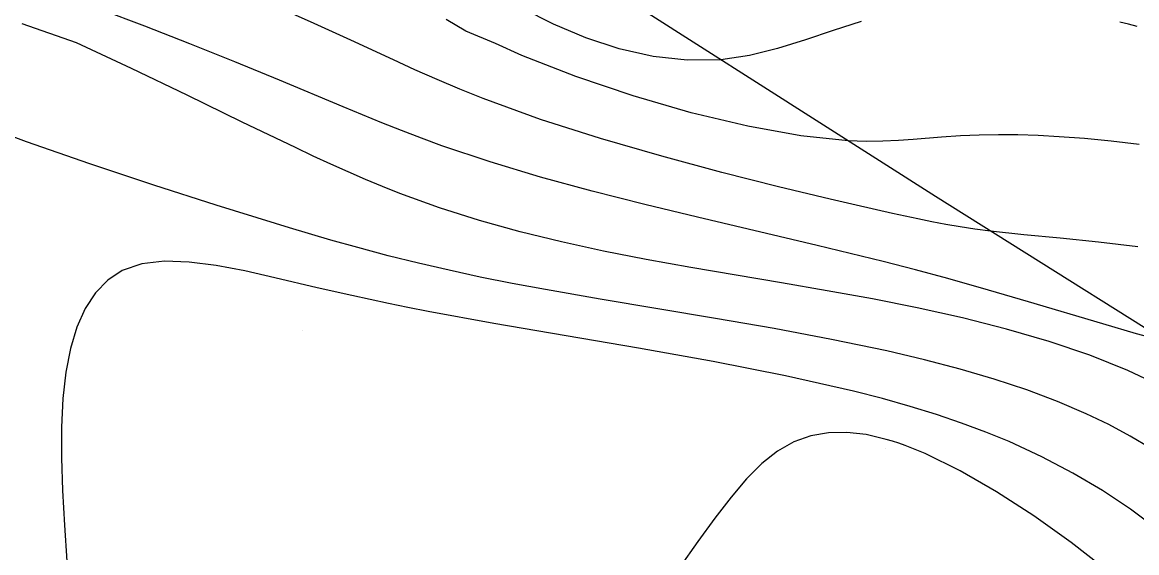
# Model space of a CAD drawing. Extents: x 2356077 to 2359823, y 225951 to 227822.
# Drawn here: x 2357893.21 to 2357935.86, y 226444.14 to 226464.42 of the extents above; entities that cross this region are included whole.
import ezdxf

# ---------------------------------------------------------------- set-up
doc = ezdxf.new("R2010")
doc.units = 0
for name, color, linetype in [('DTM Contours Major', 7, 'Continuous'), ('DTM Contours Minor', 7, 'Continuous'), ('PH Exist DTM Breakline', 7, 'Continuous'), ('PH Exist DTM Point', 7, 'Continuous')]:
    doc.layers.add(name, color=color, linetype=linetype)

msp = doc.modelspace()

# ---------------------------------------------------------------- linework, layer by layer
at = {"layer": 'DTM Contours Major'}
for points in [[(2357935.945, 226459.746), (2357934.882, 226459.875), (2357933.862, 226459.975), (2357932.89, 226460.049), (2357932.085, 226460.092), (2357931.312, 226460.116), (2357930.563, 226460.122), (2357929.832, 226460.109), (2357929.11, 226460.079), (2357928.39, 226460.031), (2357927.307, 226459.94), (2357926.737, 226459.9), (2357926.138, 226459.873), (2357925.498, 226459.869), (2357924.809, 226459.893), (2357923.005, 226460.085), (2357920.975, 226460.451), (2357918.805, 226460.967), (2357916.582, 226461.607), (2357914.394, 226462.347), (2357912.326, 226463.161), (2357911.314, 226463.611), (2357910.187, 226464.086), (2357909.431, 226464.533)], [(2357936.637, 226445.048), (2357935.618, 226445.802), (2357934.544, 226446.516), (2357933.415, 226447.187), (2357932.226, 226447.812), (2357930.977, 226448.389), (2357930.083, 226448.756), (2357929.155, 226449.102), (2357928.19, 226449.428), (2357927.182, 226449.738), (2357926.129, 226450.033), (2357925.025, 226450.316), (2357922.418, 226450.903), (2357919.643, 226451.448), (2357916.795, 226451.959), (2357911.252, 226452.912), (2357908.746, 226453.369), (2357907.97, 226453.521), (2357907.225, 226453.673), (2357905.817, 226453.975), (2357904.5, 226454.275), (2357902.878, 226454.657), (2357901.729, 226454.915), (2357900.633, 226455.125), (2357899.602, 226455.258), (2357898.649, 226455.288), (2357897.788, 226455.187), (2357897.031, 226454.929), (2357896.479, 226454.57), (2357896.009, 226454.085), (2357895.618, 226453.483), (2357895.301, 226452.771), (2357895.057, 226451.957), (2357894.881, 226451.048), (2357894.769, 226450.037), (2357894.716, 226448.941), (2357894.713, 226447.765), (2357894.751, 226446.516), (2357894.821, 226445.198), (2357894.914, 226443.816)]]:
    msp.add_lwpolyline(points, dxfattribs=at)
at = {"layer": 'DTM Contours Minor'}
for points in [[(2357937.011, 226452.203), (2357935.851, 226452.518), (2357934.566, 226452.89), (2357931.712, 226453.741), (2357930.189, 226454.187), (2357928.633, 226454.625), (2357927.395, 226454.956), (2357926.149, 226455.275), (2357924.894, 226455.585), (2357923.627, 226455.889), (2357919.048, 226456.967), (2357917.029, 226457.456), (2357915.018, 226457.968), (2357913.038, 226458.509), (2357911.113, 226459.086), (2357909.265, 226459.705), (2357908.489, 226459.99), (2357907.728, 226460.282), (2357906.976, 226460.581), (2357905.486, 226461.196), (2357903.052, 226462.211), (2357901.34, 226462.913), (2357899.619, 226463.605), (2357897.903, 226464.277), (2357896.206, 226464.917)], [(2357935.901, 226455.833), (2357934.388, 226456.018), (2357932.923, 226456.166), (2357931.537, 226456.299), (2357930.262, 226456.439), (2357929.666, 226456.518), (2357929.098, 226456.604), (2357928.55, 226456.697), (2357928.013, 226456.798), (2357927.479, 226456.905), (2357926.505, 226457.114), (2357925.127, 226457.428), (2357924.124, 226457.664), (2357922.149, 226458.139), (2357919.974, 226458.686), (2357917.678, 226459.3), (2357915.34, 226459.977), (2357913.037, 226460.714), (2357910.85, 226461.506), (2357909.95, 226461.868), (2357909.081, 226462.237), (2357908.236, 226462.611), (2357907.41, 226462.987), (2357905.789, 226463.739), (2357904.384, 226464.382), (2357902.979, 226465.008)], [(2357925.314, 226464.451), (2357924.241, 226464.109), (2357923.176, 226463.754), (2357922.11, 226463.424), (2357921.035, 226463.157), (2357919.943, 226462.994), (2357918.657, 226462.971), (2357917.355, 226463.116), (2357916.056, 226463.407), (2357914.777, 226463.825), (2357913.538, 226464.348), (2357912.356, 226464.956)], [(2357935.868, 226464.262), (2357935.542, 226464.351), (2357935.209, 226464.436)], [(2357936.869, 226450.474), (2357935.516, 226451.114), (2357934.057, 226451.695), (2357932.506, 226452.219), (2357930.879, 226452.693), (2357929.191, 226453.121), (2357927.456, 226453.507), (2357925.74, 226453.847), (2357924.005, 226454.161), (2357922.262, 226454.46), (2357918.79, 226455.047), (2357917.082, 226455.354), (2357915.449, 226455.675), (2357913.843, 226456.025), (2357912.264, 226456.412), (2357910.709, 226456.845), (2357909.173, 226457.332), (2357907.656, 226457.881), (2357906.999, 226458.142), (2357906.342, 226458.416), (2357905.683, 226458.703), (2357905.017, 226459.001), (2357904.344, 226459.312), (2357903.66, 226459.633), (2357901.621, 226460.612), (2357899.515, 226461.635), (2357897.389, 226462.658), (2357895.29, 226463.634), (2357893.202, 226464.363)], [(2357936.389, 226448.135), (2357935.607, 226448.602), (2357934.787, 226449.042), (2357933.925, 226449.457), (2357932.82, 226449.927), (2357931.647, 226450.367), (2357930.407, 226450.778), (2357929.102, 226451.162), (2357927.732, 226451.522), (2357926.299, 226451.859), (2357924.18, 226452.301), (2357921.98, 226452.711), (2357919.743, 226453.098), (2357915.324, 226453.836), (2357913.23, 226454.202), (2357911.962, 226454.44), (2357910.736, 226454.685), (2357909.543, 226454.941), (2357908.371, 226455.211), (2357907.208, 226455.499), (2357906.045, 226455.807), (2357905.02, 226456.096), (2357903.44, 226456.564), (2357902.897, 226456.729), (2357900.626, 226457.433), (2357898.24, 226458.199), (2357895.802, 226459.011), (2357893.374, 226459.859), (2357891.018, 226460.728)], [(2357934.74, 226443.449), (2357933.345, 226444.53), (2357931.919, 226445.548), (2357930.493, 226446.473), (2357929.096, 226447.276), (2357927.761, 226447.93), (2357927.505, 226448.04), (2357927.252, 226448.142), (2357927.002, 226448.237), (2357926.756, 226448.325), (2357926.514, 226448.405), (2357926.274, 226448.477), (2357925.506, 226448.658), (2357924.77, 226448.745), (2357924.065, 226448.731), (2357923.389, 226448.611), (2357922.739, 226448.377), (2357922.114, 226448.024), (2357921.517, 226447.553), (2357920.928, 226446.966), (2357920.332, 226446.269), (2357919.716, 226445.468), (2357919.065, 226444.571), (2357918.365, 226443.582)]]:
    msp.add_lwpolyline(points, dxfattribs=at)
at = {"layer": 'PH Exist DTM Breakline'}
msp.add_lwpolyline([(2358032.766, 226394.702), (2358017.774, 226402.713), (2358001, 226411.311), (2357985.203, 226418.844), (2357974.576, 226424.508), (2357964.416, 226430.875), (2357951.621, 226440.159), (2357940.183, 226450.212), (2357928.159, 226457.758), (2357912.457, 226467.765), (2357909.15, 226473.389), (2357912.149, 226477.459), (2357917.407, 226477.227), (2357923.357, 226474.123), (2357938.204, 226463.758), (2357951.187, 226453.9), (2357962.343, 226443.204), (2357972.353, 226435.271), (2357983.561, 226427.17), (2357996.022, 226420.9), (2358008.095, 226416.614), (2358020.502, 226411.883), (2358033.691, 226404.706)], dxfattribs=at)
at = {"layer": 'PH Exist DTM Point'}
for p, q in [((2357903.944, 226452.655), (2357903.944, 226452.655)), ((2357926.262, 226448.121), (2357926.262, 226448.121))]:
    msp.add_line(p, q, dxfattribs=at)

doc.saveas('drawing.dxf')
